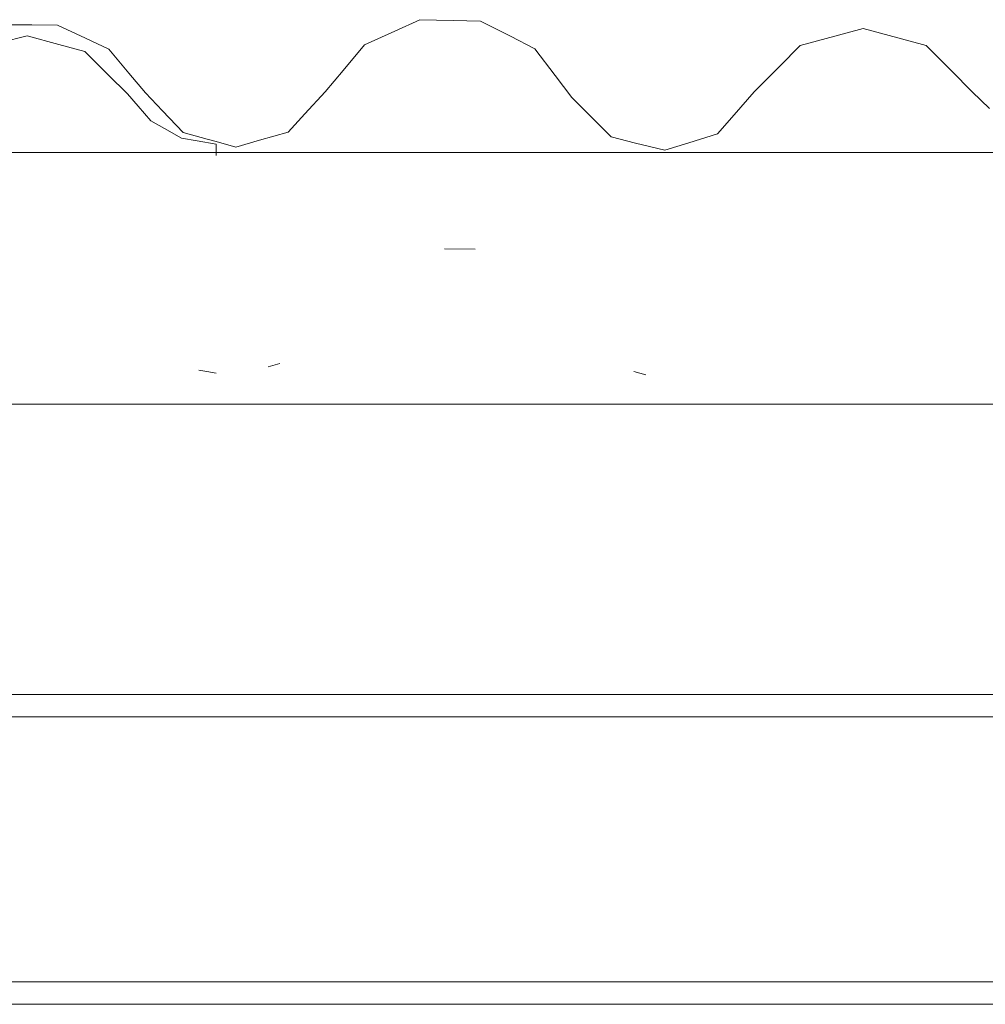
# Model space of a CAD drawing. Header units: millimetres. Extents: x -16331 to -10174, y -4135 to -3584.
# Tile 391 of 456: x -10208.61 to -10206.89, y -4003.32 to -4001.57. Entities that reach past the tile are written whole.
import ezdxf

# ---------------------------------------------------------------- set-up
doc = ezdxf.new("R2010")
doc.units = ezdxf.units.MM
for name, color, linetype, lineweight in [('DI-Elementos externos em corte', 9, 'Continuous', 18), ('DI-Elementos externos em vista', 9, 'Continuous', 5), ('IFC-IfcRoof-Contorno', 250, 'Continuous', 5)]:
    doc.layers.add(name, color=color, linetype=linetype, lineweight=lineweight)

msp = doc.modelspace()

# ---------------------------------------------------------------- linework, layer by layer
at = {"layer": 'DI-Elementos externos em corte'}
for p, q in [((-10208.5887, -4001.5764), (-10208.6441, -4001.5762)), ((-10208.5432, -4001.5766), (-10208.5887, -4001.5764)), ((-10208.4929, -4001.6002), (-10208.5432, -4001.5766)), ((-10207.8975, -4001.5671), (-10207.942, -4001.5874)), ((-10207.838, -4001.5685), (-10207.8975, -4001.5671)), ((-10207.7893, -4001.5696), (-10207.838, -4001.5685)), ((-10207.7363, -4001.5967), (-10207.7893, -4001.5696)), ((-10207.1078, -4001.5826), (-10207.1584, -4001.5963)), ((-10207.0464, -4001.5993), (-10207.1078, -4001.5826)), ((-10208.5971, -4001.5958), (-10208.6438, -4001.6076)), ((-10208.5407, -4001.6113), (-10208.5971, -4001.5958)), ((-10208.4516, -4001.6196), (-10208.4929, -4001.6002)), ((-10207.942, -4001.5874), (-10207.9961, -4001.6121)), ((-10207.6927, -4001.619), (-10207.7363, -4001.5967)), ((-10207.1584, -4001.5963), (-10207.2199, -4001.6129)), ((-10206.9958, -4001.6129), (-10207.0464, -4001.5993)), ((-10208.4943, -4001.624), (-10208.5407, -4001.6113)), ((-10207.9961, -4001.6121), (-10208.0344, -4001.6579)), ((-10207.6565, -4001.6665), (-10207.6927, -4001.619)), ((-10207.2199, -4001.6129), (-10207.257, -4001.6504)), ((-10206.9508, -4001.6583), (-10206.9958, -4001.6129)), ((-10208.4526, -4001.6653), (-10208.4943, -4001.624)), ((-10208.4158, -4001.6622), (-10208.4516, -4001.6196)), ((-10207.257, -4001.6504), (-10207.302, -4001.6958)), ((-10208.4181, -4001.6994), (-10208.4526, -4001.6653)), ((-10208.3862, -4001.6973), (-10208.4158, -4001.6622)), ((-10208.0344, -4001.6579), (-10208.066, -4001.6958)), ((-10207.6266, -4001.7057), (-10207.6565, -4001.6665)), ((-10206.9136, -4001.6958), (-10206.9508, -4001.6583)), ((-10208.3994, -4001.721), (-10208.4181, -4001.6994)), ((-10208.3558, -4001.7295), (-10208.3862, -4001.6973)), ((-10208.066, -4001.6958), (-10208.1022, -4001.7348)), ((-10207.595, -4001.7376), (-10207.6266, -4001.7057)), ((-10207.302, -4001.6958), (-10207.3377, -4001.7364)), ((-10206.8826, -4001.7255), (-10206.9136, -4001.6958)), ((-10208.3769, -4001.7471), (-10208.3994, -4001.721)), ((-10208.3191, -4001.7682), (-10208.3558, -4001.7295)), ((-10208.1022, -4001.7348), (-10208.1323, -4001.7672)), ((-10207.5569, -4001.776), (-10207.595, -4001.7376)), ((-10207.3377, -4001.7364), (-10207.3674, -4001.7702)), ((-10208.3521, -4001.7612), (-10208.3769, -4001.7471)), ((-10208.3222, -4001.7781), (-10208.3521, -4001.7612)), ((-10208.2766, -4001.7799), (-10208.3191, -4001.7682)), ((-10208.1323, -4001.7672), (-10208.1832, -4001.7818)), ((-10207.5135, -4001.7868), (-10207.5569, -4001.776)), ((-10207.3674, -4001.7702), (-10207.4186, -4001.7863)), ((-10208.2942, -4001.783), (-10208.3222, -4001.7781)), ((-10208.2605, -4001.7888), (-10208.2942, -4001.783)), ((-10208.2605, -4001.7843), (-10208.2766, -4001.7799)), ((-10208.2256, -4001.7939), (-10208.2605, -4001.7843)), ((-10208.2605, -4001.7999), (-10208.2605, -4001.7888)), ((-10208.1832, -4001.7818), (-10208.2256, -4001.7939)), ((-10207.4614, -4001.7997), (-10207.5135, -4001.7868)), ((-10207.4186, -4001.7863), (-10207.4614, -4001.7997)), ((-10208.5095, -4001.8034), (-10208.679, -4001.8034)), ((-10208.4575, -4001.8034), (-10208.5095, -4001.8034)), ((-10208.2311, -4001.8034), (-10208.4575, -4001.8034)), ((-10208.2605, -4001.8034), (-10208.2605, -4001.7999)), ((-10208.2605, -4001.809), (-10208.2605, -4001.8034)), ((-10207.9087, -4001.8034), (-10208.2311, -4001.8034)), ((-10207.8079, -4001.8034), (-10207.9087, -4001.8034)), ((-10207.5303, -4001.8034), (-10207.8079, -4001.8034)), ((-10207.2317, -4001.8034), (-10207.5303, -4001.8034)), ((-10207.0101, -4001.8034), (-10207.2317, -4001.8034)), ((-10207.01, -4001.8034), (-10207.0101, -4001.8034)), ((-10206.8001, -4001.8034), (-10207.01, -4001.8034))]:
    msp.add_line(p, q, dxfattribs=at)
at = {"layer": 'DI-Elementos externos em corte', "lineweight": 5}
for p, q in [((-10208.5887, -4001.5764), (-10208.6441, -4001.5762)), ((-10208.5432, -4001.5766), (-10208.5887, -4001.5764)), ((-10208.4929, -4001.6002), (-10208.5432, -4001.5766)), ((-10207.8975, -4001.5671), (-10207.942, -4001.5874)), ((-10207.838, -4001.5685), (-10207.8975, -4001.5671)), ((-10207.7893, -4001.5696), (-10207.838, -4001.5685)), ((-10207.7363, -4001.5967), (-10207.7893, -4001.5696)), ((-10207.1078, -4001.5826), (-10207.1584, -4001.5963)), ((-10207.0464, -4001.5993), (-10207.1078, -4001.5826)), ((-10208.5971, -4001.5958), (-10208.6438, -4001.6076)), ((-10208.5407, -4001.6113), (-10208.5971, -4001.5958)), ((-10208.4516, -4001.6196), (-10208.4929, -4001.6002)), ((-10207.942, -4001.5874), (-10207.9961, -4001.6121)), ((-10207.6927, -4001.619), (-10207.7363, -4001.5967)), ((-10207.1584, -4001.5963), (-10207.2199, -4001.6129)), ((-10206.9958, -4001.6129), (-10207.0464, -4001.5993)), ((-10208.4943, -4001.624), (-10208.5407, -4001.6113)), ((-10207.9961, -4001.6121), (-10208.0344, -4001.6579)), ((-10207.6565, -4001.6665), (-10207.6927, -4001.619)), ((-10207.2199, -4001.6129), (-10207.257, -4001.6504)), ((-10206.9508, -4001.6583), (-10206.9958, -4001.6129)), ((-10208.4526, -4001.6653), (-10208.4943, -4001.624)), ((-10208.4158, -4001.6622), (-10208.4516, -4001.6196)), ((-10207.257, -4001.6504), (-10207.302, -4001.6958)), ((-10208.4181, -4001.6994), (-10208.4526, -4001.6653)), ((-10208.3862, -4001.6973), (-10208.4158, -4001.6622)), ((-10208.0344, -4001.6579), (-10208.066, -4001.6958)), ((-10207.6266, -4001.7057), (-10207.6565, -4001.6665)), ((-10206.9136, -4001.6958), (-10206.9508, -4001.6583)), ((-10208.3994, -4001.721), (-10208.4181, -4001.6994)), ((-10208.3558, -4001.7295), (-10208.3862, -4001.6973)), ((-10208.066, -4001.6958), (-10208.1022, -4001.7348)), ((-10207.595, -4001.7376), (-10207.6266, -4001.7057)), ((-10207.302, -4001.6958), (-10207.3377, -4001.7364)), ((-10206.8826, -4001.7255), (-10206.9136, -4001.6958)), ((-10208.3769, -4001.7471), (-10208.3994, -4001.721)), ((-10208.3191, -4001.7682), (-10208.3558, -4001.7295)), ((-10208.1022, -4001.7348), (-10208.1323, -4001.7672)), ((-10207.5569, -4001.776), (-10207.595, -4001.7376)), ((-10207.3377, -4001.7364), (-10207.3674, -4001.7702)), ((-10208.3521, -4001.7612), (-10208.3769, -4001.7471)), ((-10208.3222, -4001.7781), (-10208.3521, -4001.7612)), ((-10208.2766, -4001.7799), (-10208.3191, -4001.7682)), ((-10208.1323, -4001.7672), (-10208.1832, -4001.7818)), ((-10207.5135, -4001.7868), (-10207.5569, -4001.776)), ((-10207.3674, -4001.7702), (-10207.4186, -4001.7863)), ((-10208.2942, -4001.783), (-10208.3222, -4001.7781)), ((-10208.2605, -4001.7888), (-10208.2942, -4001.783)), ((-10208.2605, -4001.7843), (-10208.2766, -4001.7799)), ((-10208.2256, -4001.7939), (-10208.2605, -4001.7843)), ((-10208.2605, -4001.7999), (-10208.2605, -4001.7888)), ((-10208.1832, -4001.7818), (-10208.2256, -4001.7939)), ((-10207.4614, -4001.7997), (-10207.5135, -4001.7868)), ((-10207.4186, -4001.7863), (-10207.4614, -4001.7997)), ((-10208.5095, -4001.8034), (-10208.679, -4001.8034)), ((-10208.4575, -4001.8034), (-10208.5095, -4001.8034)), ((-10208.2311, -4001.8034), (-10208.4575, -4001.8034)), ((-10208.2605, -4001.8034), (-10208.2605, -4001.7999)), ((-10208.2605, -4001.809), (-10208.2605, -4001.8034)), ((-10207.9087, -4001.8034), (-10208.2311, -4001.8034)), ((-10207.8079, -4001.8034), (-10207.9087, -4001.8034)), ((-10207.5303, -4001.8034), (-10207.8079, -4001.8034)), ((-10207.2317, -4001.8034), (-10207.5303, -4001.8034)), ((-10207.0101, -4001.8034), (-10207.2317, -4001.8034)), ((-10207.01, -4001.8034), (-10207.0101, -4001.8034)), ((-10206.8001, -4001.8034), (-10207.01, -4001.8034))]:
    msp.add_line(p, q, dxfattribs=at)
at = {"layer": 'DI-Elementos externos em vista'}
for p, q in [((-10207.8536, -4001.9755), (-10207.7993, -4001.9757)), ((-10208.1676, -4002.1852), (-10208.1468, -4002.1793)), ((-10208.2912, -4002.1913), (-10208.2772, -4002.1938)), ((-10208.2772, -4002.1938), (-10208.2605, -4002.1968)), ((-10207.5162, -4002.1935), (-10207.4952, -4002.1998)), ((-10208.7489, -4002.2518), (-10208.3059, -4002.2518)), ((-10208.3059, -4002.2518), (-10208.2147, -4002.2518)), ((-10208.2147, -4002.2518), (-10206.1346, -4002.2518)), ((-10206.1346, -4002.7687), (-10217.0546, -4002.7687)), ((-10217.0542, -4002.8087), (-10206.1346, -4002.8087)), ((-10206.1346, -4003.2807), (-10217.0546, -4003.2807)), ((-10217.0542, -4003.3207), (-10206.1346, -4003.3207))]:
    msp.add_line(p, q, dxfattribs=at)
at = {"layer": 'IFC-IfcRoof-Contorno', "lineweight": 5}
for p, q in [((-10207.8536, -4001.9755), (-10207.7993, -4001.9757)), ((-10208.1676, -4002.1852), (-10208.1468, -4002.1793)), ((-10208.2912, -4002.1913), (-10208.2772, -4002.1938)), ((-10208.2772, -4002.1938), (-10208.2605, -4002.1968)), ((-10207.5162, -4002.1935), (-10207.4952, -4002.1998)), ((-10208.7489, -4002.2518), (-10208.3059, -4002.2518)), ((-10208.3059, -4002.2518), (-10208.2147, -4002.2518)), ((-10208.2147, -4002.2518), (-10206.1346, -4002.2518)), ((-10206.1346, -4002.7687), (-10217.0546, -4002.7687)), ((-10217.0542, -4002.8087), (-10206.1346, -4002.8087)), ((-10206.1346, -4003.2807), (-10217.0546, -4003.2807)), ((-10217.0542, -4003.3207), (-10206.1346, -4003.3207))]:
    msp.add_line(p, q, dxfattribs=at)

doc.saveas('drawing.dxf')
